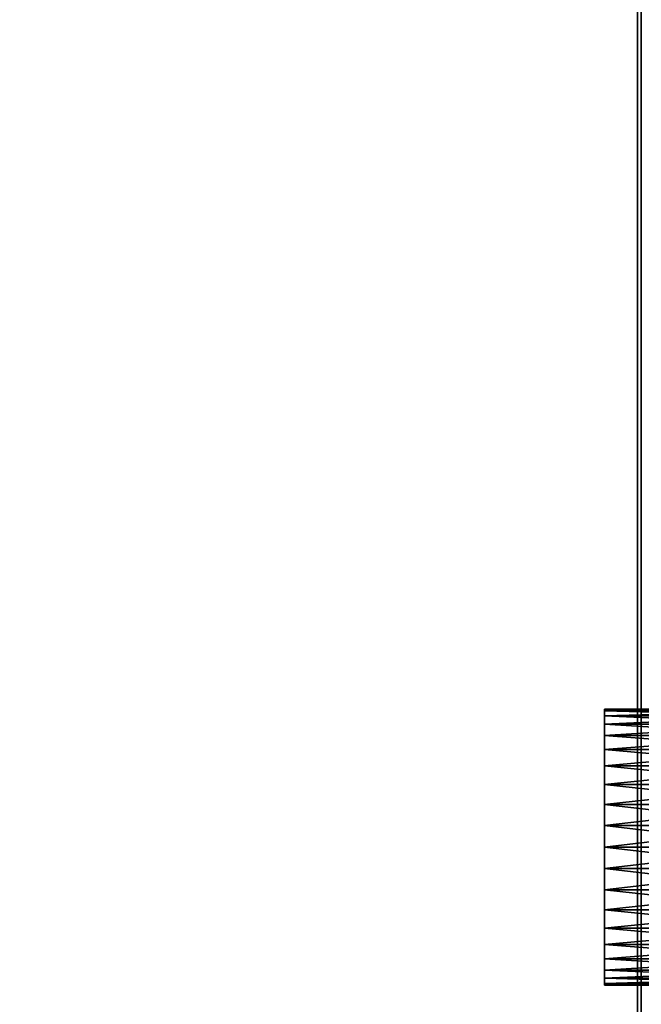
# Model space of a CAD drawing. Extents: x -4.8 to 44.9, y -3 to 21.9.
# Tile 643 of 656: x 41.3 to 43, y 2.9 to 5.5. Entities that reach past the tile are written whole.
import ezdxf

# ---------------------------------------------------------------- set-up
doc = ezdxf.new("R2010")
doc.units = 0

# ---------------------------------------------------------------- blocks, each defined once
blk = doc.blocks.new('Box-458420f3-d24c-467f-9784-8934705a0a12')
at = {"color": 253, "linetype": 'Continuous', "true_color": 0xa0a0a0, "transparency": 33554687}
mesh = blk.add_polyface(dxfattribs=at)
corners = [(0, 0), (43, 0), (43, 20), (0, 20), (0, 0, 0.01), (43, 0, 0.01), (43, 20, 0.01), (0, 20, 0.01)]
mesh.append_faces([[corners[k] for k in face] for face in [(0, 1, 2, 3), (4, 5, 6, 7), (0, 1, 5, 4), (1, 2, 6, 5), (2, 3, 7, 6), (3, 0, 4, 7)]], dxfattribs={"color": 253})
blk = doc.blocks.new('Box-ace12fff-17e2-4e2d-8dcb-9c52ceecaf6a')
at = {"color": 253, "linetype": 'Continuous', "true_color": 0xa0a0a0, "transparency": 33554687}
mesh = blk.add_polyface(dxfattribs=at)
corners = [(0, 0), (43, 0), (43, 20), (0, 20), (0, 0, 0.01), (43, 0, 0.01), (43, 20, 0.01), (0, 20, 0.01)]
mesh.append_faces([[corners[k] for k in face] for face in [(0, 1, 2, 3), (4, 5, 6, 7), (0, 1, 5, 4), (1, 2, 6, 5), (2, 3, 7, 6), (3, 0, 4, 7)]], dxfattribs={"color": 253})
blk = doc.blocks.new('Box-33208ab5-70fa-4237-a267-ab5255615b84')
at = {"color": 253, "linetype": 'Continuous', "true_color": 0xa0a0a0, "transparency": 33554687}
mesh = blk.add_polyface(dxfattribs=at)
corners = [(0, 0), (0.01, 0), (0.01, 20), (0, 20), (0, 0, 17.3), (0.01, 0, 17.3), (0.01, 20, 17.3), (0, 20, 17.3)]
mesh.append_faces([[corners[k] for k in face] for face in [(0, 1, 2, 3), (4, 5, 6, 7), (0, 1, 5, 4), (1, 2, 6, 5), (2, 3, 7, 6), (3, 0, 4, 7)]], dxfattribs={"color": 253})
blk = doc.blocks.new('a5d0e608-cf1f-4d31-a297-d99c1b6cd2c7')
at = {"linetype": 'Continuous', "transparency": 33554687}
for name, p in [('Box-458420f3-d24c-467f-9784-8934705a0a12', (0, 0)), ('Box-ace12fff-17e2-4e2d-8dcb-9c52ceecaf6a', (0, 0, 17.29)), ('Box-33208ab5-70fa-4237-a267-ab5255615b84', (42.99, 0))]:
    blk.add_blockref(name, p, dxfattribs=at)
blk = doc.blocks.new('206_1_61b47e68-d6d9-47db-a695-507703319785abd829c9-8eb8-4ac7-a57c-b0c09f3061e7')
at = {"color": 0, "linetype": 'BYBLOCK', "lineweight": -2, "transparency": 33554687}
mesh = blk.add_polyface(dxfattribs=at)
corners = [(0.4938, -0.0782), (0.5, 0), (0.5, 0, 1), (0.4938, -0.0782, 1), (0.4755, -0.1545, 1), (0.4755, -0.1545), (0.4455, -0.227), (0.4455, -0.227, 1), (0.4045, -0.2939), (0.4045, -0.2939, 1), (0.3536, -0.3536, 1), (0.3536, -0.3536), (0.2939, -0.4045), (0.2939, -0.4045, 1), (0.227, -0.4455, 1), (0.227, -0.4455), (0.1545, -0.4755), (0.1545, -0.4755, 1), (0.0782, -0.4938), (0.0782, -0.4938, 1), (0, -0.5, 1), (0, -0.5), (-0.0782, -0.4938), (-0.0782, -0.4938, 1), (-0.1545, -0.4755, 1), (-0.1545, -0.4755), (-0.227, -0.4455), (-0.227, -0.4455, 1), (-0.2939, -0.4045), (-0.2939, -0.4045, 1), (-0.3536, -0.3536, 1), (-0.3536, -0.3536), (-0.4045, -0.2939), (-0.4045, -0.2939, 1), (-0.4455, -0.227, 1), (-0.4455, -0.227), (-0.4755, -0.1545), (-0.4755, -0.1545, 1), (-0.4938, -0.0782), (-0.4938, -0.0782, 1), (-0.4938, 0.0782, 1), (-0.4755, 0.1545, 1), (-0.4755, 0.1545), (-0.4938, 0.0782), (-0.5, 0), (-0.5, 0, 1), (-0.4455, 0.227), (-0.4455, 0.227, 1), (-0.4045, 0.2939), (-0.4045, 0.2939, 1), (-0.3536, 0.3536, 1), (-0.3536, 0.3536), (-0.2939, 0.4045), (-0.2939, 0.4045, 1), (-0.227, 0.4455, 1), (-0.227, 0.4455), (-0.1545, 0.4755), (-0.1545, 0.4755, 1), (-0.0782, 0.4938), (-0.0782, 0.4938, 1), (0, 0.5, 1), (0, 0.5), (0.0782, 0.4938), (0.0782, 0.4938, 1), (0.1545, 0.4755, 1), (0.1545, 0.4755), (0.227, 0.4455), (0.227, 0.4455, 1), (0.2939, 0.4045), (0.2939, 0.4045, 1), (0.3536, 0.3536, 1), (0.3536, 0.3536), (0.4045, 0.2939), (0.4045, 0.2939, 1), (0.4455, 0.227, 1), (0.4455, 0.227), (0.4755, 0.1545), (0.4755, 0.1545, 1), (0.4938, 0.0782), (0.4938, 0.0782, 1), (0.5, 0, 1), (0.5, 0)]
mesh.append_faces([[corners[k] for k in face] for face in [(0, 2, 3, 0), (3, 5, 0, 3), (6, 4, 7, 6), (8, 7, 9, 8), (9, 11, 8, 9), (12, 10, 13, 12), (13, 15, 12, 13), (16, 14, 17, 16), (18, 17, 19, 18), (19, 21, 18, 19), (22, 20, 23, 22), (23, 25, 22, 23), (26, 24, 27, 26), (28, 27, 29, 28), (29, 31, 28, 29), (32, 30, 33, 32), (33, 35, 32, 33), (36, 34, 37, 36), (38, 37, 39, 38), (40, 42, 43, 40), (43, 45, 40, 43), (44, 39, 45, 44), (46, 41, 47, 46), (48, 47, 49, 48), (49, 51, 48, 49), (52, 50, 53, 52), (53, 55, 52, 53), (56, 54, 57, 56), (58, 57, 59, 58), (59, 61, 58, 59), (62, 60, 63, 62), (63, 65, 62, 63), (66, 64, 67, 66), (68, 67, 69, 68), (69, 71, 68, 69), (72, 70, 73, 72), (73, 75, 72, 73), (76, 74, 77, 76), (78, 77, 79, 78), (79, 81, 78, 79)]], dxfattribs={"vtx0": -1, "color": 0})
mesh.append_faces([[corners[k] for k in face] for face in [(0, 1, 2, 0), (3, 4, 5, 3), (6, 5, 4, 6), (8, 6, 7, 8), (9, 10, 11, 9), (12, 11, 10, 12), (13, 14, 15, 13), (16, 15, 14, 16), (18, 16, 17, 18), (19, 20, 21, 19), (22, 21, 20, 22), (23, 24, 25, 23), (26, 25, 24, 26), (28, 26, 27, 28), (29, 30, 31, 29), (32, 31, 30, 32), (33, 34, 35, 33), (36, 35, 34, 36), (38, 36, 37, 38), (40, 41, 42, 40), (43, 44, 45, 43), (44, 38, 39, 44), (46, 42, 41, 46), (48, 46, 47, 48), (49, 50, 51, 49), (52, 51, 50, 52), (53, 54, 55, 53), (56, 55, 54, 56), (58, 56, 57, 58), (59, 60, 61, 59), (62, 61, 60, 62), (63, 64, 65, 63), (66, 65, 64, 66), (68, 66, 67, 68), (69, 70, 71, 69), (72, 71, 70, 72), (73, 74, 75, 73), (76, 75, 74, 76), (78, 76, 77, 78), (79, 80, 81, 79)]], dxfattribs={"vtx2": -1, "color": 0})
mesh = blk.add_polyface(dxfattribs=at)
corners = [(0.4938, -0.0782, 1), (0.5, 0, 1), (0.4938, 0.0782, 1), (0.4755, -0.1545, 1), (0.4455, -0.227, 1), (0.4045, -0.2939, 1), (0.3536, -0.3536, 1), (0.2939, -0.4045, 1), (0.227, -0.4455, 1), (0.1545, -0.4755, 1), (0.0782, -0.4938, 1), (0, -0.5, 1), (-0.0782, -0.4938, 1), (-0.1545, -0.4755, 1), (-0.227, -0.4455, 1), (-0.2939, -0.4045, 1), (-0.3536, -0.3536, 1), (-0.4045, -0.2939, 1), (-0.4455, -0.227, 1), (-0.4755, -0.1545, 1), (-0.4938, -0.0782, 1), (-0.5, 0, 1), (-0.4938, 0.0782, 1), (-0.4755, 0.1545, 1), (-0.4455, 0.227, 1), (-0.4045, 0.2939, 1), (-0.3536, 0.3536, 1), (-0.2939, 0.4045, 1), (-0.227, 0.4455, 1), (-0.1545, 0.4755, 1), (-0.0782, 0.4938, 1), (0, 0.5, 1), (0.0782, 0.4938, 1), (0.1545, 0.4755, 1), (0.227, 0.4455, 1), (0.2939, 0.4045, 1), (0.3536, 0.3536, 1), (0.4045, 0.2939, 1), (0.4455, 0.227, 1), (0.4755, 0.1545, 1)]
mesh.append_faces([[corners[k] for k in face] for face in [(39, 38, 2, 39)]], dxfattribs={"vtx1": -1, "color": 0})
mesh.append_faces([[corners[k] for k in face] for face in [(3, 0, 2, 3), (4, 3, 2, 4), (5, 4, 2, 5), (6, 5, 2, 6), (7, 6, 2, 7), (8, 7, 2, 8), (9, 8, 2, 9), (10, 9, 2, 10), (11, 10, 2, 11), (12, 11, 2, 12), (13, 12, 2, 13), (14, 13, 2, 14), (15, 14, 2, 15), (16, 15, 2, 16), (17, 16, 2, 17), (18, 17, 2, 18), (19, 18, 2, 19), (20, 19, 2, 20), (21, 20, 2, 21), (22, 21, 2, 22), (23, 22, 2, 23), (24, 23, 2, 24), (25, 24, 2, 25), (26, 25, 2, 26), (27, 26, 2, 27), (28, 27, 2, 28), (29, 28, 2, 29), (30, 29, 2, 30), (31, 30, 2, 31), (32, 31, 2, 32), (33, 32, 2, 33), (34, 33, 2, 34), (35, 34, 2, 35), (36, 35, 2, 36), (37, 36, 2, 37), (38, 37, 2, 38)]], dxfattribs={"vtx1": -1, "vtx2": -1, "color": 0})
mesh.append_faces([[corners[k] for k in face] for face in [(0, 1, 2, 0)]], dxfattribs={"vtx2": -1, "color": 0})
mesh = blk.add_polyface(dxfattribs=at)
corners = [(0.4938, -0.0782), (0.4755, -0.1545), (0.4455, -0.227), (0.4045, -0.2939), (0.3536, -0.3536), (0.2939, -0.4045), (0.227, -0.4455), (0.1545, -0.4755), (0.0782, -0.4938), (0, -0.5), (-0.0782, -0.4938), (-0.1545, -0.4755), (-0.227, -0.4455), (-0.2939, -0.4045), (-0.3536, -0.3536), (-0.4045, -0.2939), (-0.4455, -0.227), (-0.4755, -0.1545), (-0.4938, -0.0782), (-0.5, 0), (-0.4938, 0.0782), (-0.4755, 0.1545), (-0.4455, 0.227), (-0.4045, 0.2939), (-0.3536, 0.3536), (-0.2939, 0.4045), (-0.227, 0.4455), (-0.1545, 0.4755), (-0.0782, 0.4938), (0, 0.5), (0.0782, 0.4938), (0.1545, 0.4755), (0.227, 0.4455), (0.2939, 0.4045), (0.3536, 0.3536), (0.4045, 0.2939), (0.4455, 0.227), (0.4755, 0.1545), (0.4938, 0.0782), (0.5, 0)]
mesh.append_faces([[corners[k] for k in face] for face in [(0, 38, 39, 0)]], dxfattribs={"vtx0": -1, "color": 0})
mesh.append_faces([[corners[k] for k in face] for face in [(0, 2, 3, 0), (0, 3, 4, 0), (0, 4, 5, 0), (0, 5, 6, 0), (0, 6, 7, 0), (0, 7, 8, 0), (0, 8, 9, 0), (0, 9, 10, 0), (0, 10, 11, 0), (0, 11, 12, 0), (0, 12, 13, 0), (0, 13, 14, 0), (0, 14, 15, 0), (0, 15, 16, 0), (0, 16, 17, 0), (0, 17, 18, 0), (0, 18, 19, 0), (0, 19, 20, 0), (0, 20, 21, 0), (0, 21, 22, 0), (0, 22, 23, 0), (0, 23, 24, 0), (0, 24, 25, 0), (0, 25, 26, 0), (0, 26, 27, 0), (0, 27, 28, 0), (0, 28, 29, 0), (0, 29, 30, 0), (0, 30, 31, 0), (0, 31, 32, 0), (0, 32, 33, 0), (0, 33, 34, 0), (0, 34, 35, 0), (0, 35, 36, 0), (0, 36, 37, 0), (0, 37, 38, 0)]], dxfattribs={"vtx0": -1, "vtx2": -1, "color": 0})
mesh.append_faces([[corners[k] for k in face] for face in [(0, 1, 2, 0)]], dxfattribs={"vtx2": -1, "color": 0})
blk = doc.blocks.new('e2191b80-b2da-4bcd-9f38-6d7681c041db')
at = {"color": 0, "transparency": 33554687, "extrusion": (1, 0, 0), "rotation": 540}
blk.add_blockref('206_1_61b47e68-d6d9-47db-a695-507703319785abd829c9-8eb8-4ac7-a57c-b0c09f3061e7', (0, 0), dxfattribs=at)
blk = doc.blocks.new('a2ba277c-a7ce-4954-a814-a3aaea5c52da')
at = {"linetype": 'Continuous', "transparency": 33554687}
blk.add_blockref('a5d0e608-cf1f-4d31-a297-d99c1b6cd2c7', (0, 0), dxfattribs=at)
at = {"color": 251, "linetype": 'Continuous', "true_color": 0x5b5b5b, "transparency": 33554687, "xscale": 0.5, "yscale": 0.75, "zscale": 0.75}
blk.add_blockref('e2191b80-b2da-4bcd-9f38-6d7681c041db', (42.9, 3.3, 1), dxfattribs=at)

msp = doc.modelspace()

# ---------------------------------------------------------------- block references
at = {"transparency": 33554687}
msp.add_blockref('a2ba277c-a7ce-4954-a814-a3aaea5c52da', (0, 0), dxfattribs=at)

doc.saveas('drawing.dxf')
